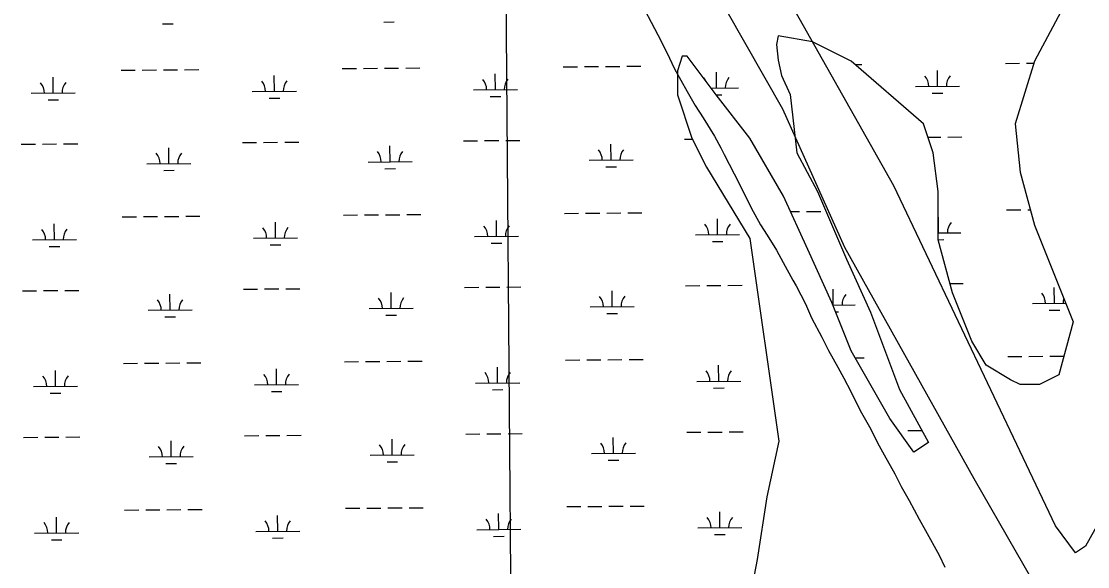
# Model space of a CAD drawing. Extents: x 3540316 to 3578335, y 553172 to 578787.
# Drawn here: x 3569752 to 3572173, y 561730 to 562967 of the extents above; entities that cross this region are included whole.
import ezdxf

# ---------------------------------------------------------------- set-up
doc = ezdxf.new("R2010")
doc.units = 0
for name, color, linetype in [('V-GRID-MAJR', 7, 'Continuous'), ('V-SITE-VEGE', 7, 'Continuous'), ('V-UTIL-LINE', 7, 'Continuous'), ('V-WETL-SWMP', 7, 'Continuous')]:
    doc.layers.add(name, color=color, linetype=linetype)

msp = doc.modelspace()

# ---------------------------------------------------------------- linework, layer by layer
at = {"layer": 'V-GRID-MAJR'}
msp.add_spline([(3570887.492, 558776.553), (3570839.022, 564835.505), (3570790.536, 570896.3910000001), (3570742.0500000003, 576957.294), (3570742.035, 576959.211)], degree=3, dxfattribs=at)
at = {"layer": 'V-SITE-VEGE'}
for p, q in [((3571733.389, 562594.09), (3571404.998, 563174.901)), ((3571152.9420000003, 563021.604), (3571197.484, 562936.2819999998)), ((3571197.484, 562936.2819999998), (3571217.6240000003, 562896.3279999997)), ((3571217.6240000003, 562896.3279999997), (3571235.639, 562859.6149999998)), ((3571235.639, 562859.6149999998), (3571264.294, 562807.764)), ((3571264.294, 562807.764), (3571282.347, 562776.432)), ((3571282.347, 562776.432), (3571300.4250000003, 562748.3249999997)), ((3571300.4250000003, 562748.3249999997), (3571325.929, 562706.177)), ((3571325.929, 562706.177), (3571340.793, 562680.2469999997)), ((3571340.793, 562680.2469999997), (3571348.211, 562665.131)), ((3571348.211, 562665.131), (3571370.471, 562620.8569999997)), ((3571370.471, 562620.8569999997), (3571394.856, 562573.3399999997)), ((3572099.964, 561822.221), (3571733.389, 562594.09)), ((3571394.856, 562573.3399999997), (3571409.698, 562544.1819999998)), ((3571409.698, 562544.1819999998), (3571430.9220000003, 562505.2949999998)), ((3571430.9220000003, 562505.2949999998), (3571445.806, 562481.5159999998)), ((3571445.806, 562481.5160000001), (3571467.071, 562448.006)), ((3571467.071, 562448.006), (3571481.921, 562419.926)), ((3571481.921, 562419.926), (3571504.211, 562379.955)), ((3571504.211, 562379.955), (3571511.645, 562366.9889999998)), ((3571511.645, 562366.9889999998), (3571532.853, 562325.9509999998)), ((3571532.853, 562325.9509999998), (3571546.603, 562294.6499999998)), ((3571546.603, 562294.6499999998), (3571569.938, 562250.3699999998)), ((3571569.938, 562250.3699999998), (3571584.771, 562220.1349999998)), ((3571584.771, 562220.1349999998), (3571606.003, 562182.3229999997)), ((3571606.003, 562182.3229999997), (3571619.802, 562157.4789999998)), ((3571619.802, 562157.479), (3571635.711, 562127.234)), ((3571635.711, 562127.234), (3571656.9020000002, 562084.046)), ((3571656.9020000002, 562084.046), (3571681.33, 562041.9059999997)), ((3571681.33, 562041.9059999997), (3571696.156, 562010.5979999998)), ((3571696.156, 562010.5979999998), (3571711.014, 561983.5909999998)), ((3571711.014, 561983.591), (3571735.432, 561940.377)), ((3571735.432, 561940.377), (3571750.274, 561911.2170000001)), ((3571750.274, 561911.2170000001), (3571768.327, 561879.887)), ((3571768.327, 561879.887), (3571790.6040000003, 561837.764)), ((3571790.6040000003, 561837.764), (3571805.468, 561811.834)), ((3572206.882, 561845.149), (3572168.697, 561776.3689999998)), ((3571805.468, 561811.834), (3571836.245, 561755.6609999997)), ((3572145.786, 561761.084), (3572099.964, 561822.221)), ((3572168.697, 561776.3689999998), (3572145.786, 561761.084)), ((3571836.245, 561755.6609999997), (3571848.953, 561728.6730000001))]:
    msp.add_line(p, q, dxfattribs=at)
at = {"layer": 'V-UTIL-LINE'}
msp.add_lwpolyline([(3570984.9459917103, 563657.5876584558), (3571227.501506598, 563212.9025478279), (3571480.1650012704, 562768.216437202), (3571621.6557182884, 562454.9150638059), (3571914.7441321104, 561929.3771148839), (3572066.3418289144, 561666.607640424), (3572258.3654448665, 561201.7085702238), (3572521.134919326, 560736.8095000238), (3573046.672868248, 559796.904379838), (3573339.76128207, 559311.791350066), (3573481.2529990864, 559038.915895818), (3573572.2108171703, 558806.466360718)], dxfattribs=at)
at = {"layer": 'V-WETL-SWMP'}
for p, q in [((3572140.51201504, 563041.2929882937), (3572052.864013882, 562876.9529891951)), ((3570073.1668504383, 562961.5503442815), (3570097.16613701, 562961.7353514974)), ((3570575.0599306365, 562965.41936935), (3570599.059217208, 562965.6043765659)), ((3571470.6230319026, 562933.8889751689), (3571466.714031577, 562914.343975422)), ((3571548.8870293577, 562920.7769771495), (3571470.6230319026, 562933.8889751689)), ((3571466.714031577, 562914.343975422), (3571470.623030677, 562879.1629761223)), ((3571636.535025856, 562876.9529798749), (3571548.8870293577, 562920.7769771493)), ((3571253.0750371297, 562887.9089710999), (3571242.119036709, 562855.0409714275)), ((3571264.0310368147, 562887.9089713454), (3571253.0750371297, 562887.9089710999)), ((3571329.767032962, 562800.260974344), (3571264.0310368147, 562887.9089713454)), ((3571470.623030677, 562879.1629761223), (3571478.441029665, 562843.9809769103)), ((3571800.8750179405, 562734.5249860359), (3571636.535025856, 562876.9529798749)), ((3572052.864013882, 562876.9529891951), (3572009.040011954, 562734.5249906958)), ((3569979.1322989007, 562856.1823365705), (3570011.131347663, 562856.4290128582)), ((3570027.1308720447, 562856.5523510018), (3570059.1299208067, 562856.7990272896)), ((3570075.1294451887, 562856.9223654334), (3570107.1284939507, 562857.1690417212)), ((3570123.1280183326, 562857.292379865), (3570155.1270670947, 562857.5390561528)), ((3570481.025379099, 562860.051361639), (3570513.0244278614, 562860.2980379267)), ((3570529.023952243, 562860.4213760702), (3570561.0230010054, 562860.6680523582)), ((3570577.022525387, 562860.791390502), (3570609.0215741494, 562861.0380667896)), ((3570625.021098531, 562861.1614049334), (3570657.0201472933, 562861.4080812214)), ((3570982.918459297, 562863.9203867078), (3571014.9175080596, 562864.1670629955)), ((3571030.917032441, 562864.2904011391), (3571062.9160812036, 562864.5370774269)), ((3571078.915605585, 562864.6604155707), (3571110.9146543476, 562864.9070918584)), ((3571126.914178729, 562865.0304300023), (3571158.9132274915, 562865.2771062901)), ((3571242.119036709, 562855.0409714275), (3571242.1190354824, 562800.2609723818)), ((3571330.615285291, 562815.857226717), (3571330.3377752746, 562851.8561567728)), ((3571645.677496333, 562869.0295054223), (3571660.8063076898, 562869.1461313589)), ((3571832.508365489, 562819.7262517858), (3571832.2308554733, 562855.7251818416)), ((3571986.704619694, 562871.658436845), (3572018.703668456, 562871.9051131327)), ((3572034.703192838, 562872.0284512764), (3572051.3883478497, 562872.157074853)), ((3569824.936044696, 562804.2501515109), (3569824.65853468, 562840.2490815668)), ((3570326.829124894, 562808.1191765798), (3570326.5516148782, 562844.1181066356)), ((3570828.7222050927, 562811.9882016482), (3570828.4446950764, 562847.9871317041)), ((3571478.4410296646, 562843.9809769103), (3571497.98602814, 562800.9819780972)), ((3569774.937531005, 562803.8647198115), (3569874.934558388, 562804.6355832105)), ((3570276.8306112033, 562807.7337448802), (3570376.827638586, 562808.5046082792)), ((3570778.7236914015, 562811.6027699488), (3570878.7207187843, 562812.3736333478)), ((3571318.141960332, 562815.7610715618), (3571380.6137989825, 562816.2426584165)), ((3571497.98602814, 562800.9819780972), (3571512.789024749, 562668.5279807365)), ((3571782.509851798, 562819.3408200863), (3571882.506879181, 562820.1116834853)), ((3571820.627673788, 562804.2032067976), (3571844.62696036, 562804.3882140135)), ((3569813.055352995, 562788.7271065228), (3569837.054639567, 562788.9121137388)), ((3570314.9484331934, 562792.5961315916), (3570338.9477197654, 562792.7811388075)), ((3570816.8415133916, 562796.4651566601), (3570840.8407999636, 562796.6501638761)), ((3571242.1190354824, 562800.2609723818), (3571274.98703233, 562701.6569748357)), ((3571329.6490240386, 562800.4183195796), (3571342.733880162, 562800.5191889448)), ((3571406.4590285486, 562701.6569777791), (3571329.767032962, 562800.260974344)), ((3571822.7870158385, 562668.7889876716), (3571800.8750179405, 562734.5249860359)), ((3572009.040011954, 562734.5249906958), (3572019.996009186, 562624.9649928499)), ((3571811.0083185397, 562704.1250820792), (3571839.989989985, 562704.3484978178)), ((3571855.9895143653, 562704.4718359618), (3571887.9885631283, 562704.7185122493)), ((3569752.420047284, 562688.2557068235), (3569784.4190960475, 562688.5023831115)), ((3569800.418620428, 562688.6257212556), (3569832.4176691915, 562688.8723975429)), ((3569848.417193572, 562688.9957356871), (3569880.416242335, 562689.2424119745)), ((3570087.61200449, 562644.4082765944), (3570087.334494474, 562680.4072066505)), ((3570254.3131274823, 562692.1247318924), (3570286.3121762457, 562692.3714081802)), ((3570302.3117006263, 562692.4947463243), (3570334.3107493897, 562692.7414226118)), ((3570350.3102737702, 562692.8647607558), (3570382.309322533, 562693.1114370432)), ((3570589.5050846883, 562648.277301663), (3570589.227574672, 562684.2762317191)), ((3570756.206207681, 562695.9937569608), (3570788.205256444, 562696.2404332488)), ((3570804.204780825, 562696.3637713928), (3570836.203829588, 562696.6104476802)), ((3570852.203353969, 562696.7337858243), (3570884.2024027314, 562696.9804621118)), ((3571091.3981648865, 562652.1463267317), (3571091.1206548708, 562688.1452567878)), ((3571258.099287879, 562699.8627820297), (3571275.8158414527, 562699.9993565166)), ((3571274.98703233, 562701.6569748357), (3571307.855029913, 562635.920976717)), ((3571483.1510234, 562570.1849817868), (3571406.4590285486, 562701.6569777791)), ((3571512.789024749, 562668.5279807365), (3571559.84302144, 562581.1409833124)), ((3571833.7430135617, 562581.140989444), (3571822.7870158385, 562668.7889876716)), ((3570037.613490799, 562644.0228448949), (3570137.6105181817, 562644.7937082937)), ((3570539.506570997, 562647.8918699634), (3570639.5035983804, 562648.6627333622)), ((3570577.624392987, 562632.7542566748), (3570601.623679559, 562632.9392638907)), ((3571041.3996511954, 562651.7608950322), (3571141.3966785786, 562652.531758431)), ((3571079.5174731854, 562636.6232817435), (3571103.5167597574, 562636.8082889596)), ((3571307.855029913, 562635.920976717), (3571406.4590234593, 562474.3199817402)), ((3570075.731312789, 562628.8852316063), (3570099.730599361, 562629.0702388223)), ((3572019.996009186, 562624.9649928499), (3572052.864005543, 562504.4489956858)), ((3571537.9310191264, 562449.6689851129), (3571483.1510234, 562570.1849817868)), ((3571559.84302144, 562581.1409833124), (3571625.579016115, 562427.7569874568)), ((3571833.7430111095, 562471.580991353), (3571833.7430135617, 562581.140989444)), ((3571499.046801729, 562535.2142677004), (3571519.375050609, 562535.370975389)), ((3571535.3745749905, 562535.4943135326), (3571567.373623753, 562535.7409898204)), ((3571989.2690820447, 562538.9933241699), (3572021.2681308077, 562539.2400004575)), ((3572037.2676551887, 562539.3633386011), (3572043.329169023, 562539.4100659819)), ((3569981.6967612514, 562523.5172238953), (3570013.6958100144, 562523.763900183)), ((3570029.6953343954, 562523.8872383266), (3570061.6943831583, 562524.1339146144)), ((3570077.6939075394, 562524.2572527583), (3570109.692956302, 562524.503929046)), ((3570125.6924806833, 562524.6272671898), (3570157.691529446, 562524.8739434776)), ((3570329.3935872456, 562475.4540639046), (3570329.1160772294, 562511.4529939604)), ((3570483.5898414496, 562527.3862489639), (3570515.5888902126, 562527.6329252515)), ((3570531.5884145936, 562527.7562633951), (3570563.5874633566, 562528.0029396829)), ((3570579.5869877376, 562528.1262778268), (3570611.5860365, 562528.3729541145)), ((3570627.5855608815, 562528.4962922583), (3570659.584609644, 562528.7429685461)), ((3570831.286667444, 562479.3230889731), (3570831.009157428, 562515.322019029)), ((3570985.4829216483, 562531.2552740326), (3571017.481970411, 562531.5019503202)), ((3571033.4814947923, 562531.6252884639), (3571065.4805435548, 562531.8719647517)), ((3571081.4800679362, 562531.9953028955), (3571113.4791166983, 562532.2419791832)), ((3571129.47864108, 562532.3653173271), (3571161.477689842, 562532.6119936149)), ((3571333.179747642, 562483.1921140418), (3571332.9022376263, 562519.1910440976)), ((3571835.07282784, 562487.0611391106), (3571834.7953178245, 562523.0600691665)), ((3569827.5005070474, 562471.5850388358), (3569827.222997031, 562507.5839688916)), ((3571833.7430114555, 562487.050887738), (3571885.0713415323, 562487.44657081)), ((3572052.864005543, 562504.4489956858), (3572140.5119981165, 562285.3280014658)), ((3569777.501993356, 562471.1996071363), (3569877.499020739, 562471.9704705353)), ((3570279.395073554, 562475.068632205), (3570379.3921009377, 562475.839495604)), ((3570781.288153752, 562478.9376572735), (3570881.285181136, 562479.7085206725)), ((3570819.4059757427, 562463.8000439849), (3570843.4052623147, 562463.9850512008)), ((3571283.181233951, 562482.8066823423), (3571383.178261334, 562483.5775457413)), ((3571321.2990559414, 562467.6690690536), (3571345.2983425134, 562467.8540762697)), ((3571406.4590234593, 562474.3199817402), (3571472.195011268, 562014.1669912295)), ((3571833.7430111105, 562471.6194293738), (3571847.1914227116, 562471.7231013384)), ((3571866.612007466, 562351.0639941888), (3571833.7430111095, 562471.580991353)), ((3569815.6198153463, 562456.0619938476), (3569839.6191019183, 562456.2470010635)), ((3570317.5128955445, 562459.9310189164), (3570341.5121821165, 562460.1160261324)), ((3571592.711014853, 562329.1519884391), (3571537.9310191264, 562449.6689851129)), ((3571625.579016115, 562427.7569874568), (3571680.359011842, 562307.239990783)), ((3571260.6637502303, 562367.1976693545), (3571292.6627989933, 562367.4443456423)), ((3571308.6623233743, 562367.5676837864), (3571340.6613721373, 562367.8143600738)), ((3571356.6608965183, 562367.9376982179), (3571388.659945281, 562368.1843745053)), ((3571860.949737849, 562371.8251918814), (3571890.5530254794, 562372.053399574)), ((3569754.9845096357, 562355.5905941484), (3569786.983558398, 562355.8372704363)), ((3569802.9830827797, 562355.9606085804), (3569834.982131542, 562356.2072848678)), ((3569850.9816559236, 562356.3306230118), (3569882.980704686, 562356.5772992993)), ((3570090.1764668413, 562311.7431639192), (3570089.8989568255, 562347.7420939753)), ((3570256.877589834, 562359.4596192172), (3570288.8766385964, 562359.706295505)), ((3570304.876162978, 562359.8296336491), (3570336.8752117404, 562360.0763099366)), ((3570352.874736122, 562360.1996480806), (3570384.8737848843, 562360.446324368)), ((3570592.0695470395, 562315.6121889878), (3570591.7920370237, 562351.6111190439)), ((3570758.770670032, 562363.3286442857), (3570790.769718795, 562363.5753205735)), ((3570806.769243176, 562363.6986587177), (3570838.768291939, 562363.9453350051)), ((3570854.76781632, 562364.0686731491), (3570886.766865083, 562364.3153494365)), ((3571093.9626272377, 562319.4812140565), (3571093.685117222, 562355.4801441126)), ((3571595.8557074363, 562323.3502391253), (3571595.57819742, 562359.3491691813)), ((3571910.436003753, 562241.5039970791), (3571866.612007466, 562351.0639941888)), ((3572097.7487876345, 562327.2192641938), (3572097.4712776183, 562363.2181942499)), ((3571043.9641135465, 562319.095782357), (3571143.9611409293, 562319.8666457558)), ((3571636.53501114, 562219.5919913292), (3571592.711014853, 562329.1519884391)), ((3571595.0342474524, 562323.3439066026), (3571645.8542211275, 562323.7356708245)), ((3572047.750273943, 562326.8338324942), (3572123.6756242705, 562327.419130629)), ((3570040.1779531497, 562311.3577322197), (3570140.174980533, 562312.1285956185)), ((3570078.29577514, 562296.220118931), (3570102.295061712, 562296.4051261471)), ((3570542.0710333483, 562315.2267572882), (3570642.068060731, 562315.997620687)), ((3570580.188855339, 562300.0891439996), (3570604.188141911, 562300.2741512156)), ((3571082.081935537, 562303.9581690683), (3571106.081222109, 562304.1431762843)), ((3571601.187855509, 562307.9598855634), (3571607.9743023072, 562308.0122013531)), ((3571680.359011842, 562307.239990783), (3571746.095006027, 562131.943995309)), ((3572085.8680959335, 562311.6962192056), (3572109.8673825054, 562311.8812264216)), ((3572140.5119981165, 562285.3280014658), (3572107.643996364, 562164.8120028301)), ((3571724.1830051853, 562066.2079959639), (3571636.53501114, 562219.5919913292)), ((3571943.3040015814, 562186.7239987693), (3571910.436003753, 562241.5039970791)), ((3570534.1528769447, 562195.0911507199), (3570566.1519257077, 562195.3378270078)), ((3570582.1514500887, 562195.4611651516), (3570614.150498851, 562195.7078414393)), ((3570630.1500232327, 562195.8311795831), (3570662.149071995, 562196.077855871)), ((3570988.0473839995, 562198.5901613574), (3571020.0464327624, 562198.836837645)), ((3571036.045957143, 562198.9601757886), (3571068.0450059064, 562199.2068520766)), ((3571084.044530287, 562199.3301902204), (3571116.04357905, 562199.576866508)), ((3571132.043103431, 562199.7002046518), (3571164.042152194, 562199.9468809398)), ((3571645.6393214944, 562203.659447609), (3571665.935232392, 562203.8159060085)), ((3571991.833544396, 562206.3282114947), (3572023.832593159, 562206.5748877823)), ((3572039.8321175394, 562206.6982259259), (3572071.831166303, 562206.9449022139)), ((3572087.8306906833, 562207.0682403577), (3572119.234449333, 562207.3103276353)), ((3569830.0649693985, 562138.9199261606), (3569829.7874593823, 562174.9188562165)), ((3569984.261223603, 562190.8521112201), (3570016.2602723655, 562191.0987875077)), ((3570032.2597967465, 562191.2221256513), (3570064.2588455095, 562191.4688019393)), ((3570080.2583698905, 562191.5921400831), (3570112.257418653, 562191.8388163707)), ((3570128.2569430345, 562191.9621545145), (3570160.255991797, 562192.2088308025)), ((3570331.9580495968, 562142.7889512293), (3570331.6805395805, 562178.7878812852)), ((3570486.1543038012, 562194.7211362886), (3570518.1533525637, 562194.9678125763)), ((3570833.851129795, 562146.6579762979), (3570833.5736197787, 562182.6569063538)), ((3571335.7442099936, 562150.5270013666), (3571335.466699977, 562186.5259314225)), ((3571998.08399927, 562153.8560005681), (3571943.3040015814, 562186.7239987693)), ((3570783.8526161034, 562146.2725445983), (3570883.849643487, 562147.0434079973)), ((3571285.7456963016, 562150.1415696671), (3571385.742723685, 562150.9124330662)), ((3572019.9959983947, 562142.9000012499), (3571998.08399927, 562153.8560005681)), ((3572107.643996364, 562164.8120028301), (3572063.819997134, 562142.9000022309)), ((3569780.0664557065, 562138.534494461), (3569880.0634830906, 562139.30535786)), ((3569818.1842776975, 562123.3968811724), (3569842.183564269, 562123.5818883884)), ((3570281.959535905, 562142.4035195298), (3570381.956563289, 562143.1743829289)), ((3570320.077357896, 562127.2659062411), (3570344.0766444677, 562127.4509134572)), ((3570821.9704380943, 562131.1349313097), (3570845.969724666, 562131.3199385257)), ((3571323.8635182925, 562135.0039563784), (3571347.862804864, 562135.1889635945)), ((3571746.095006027, 562131.943995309), (3571811.831001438, 562011.4279988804)), ((3572063.819997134, 562142.9000022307), (3572019.9959983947, 562142.9000012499)), ((3571778.963001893, 561989.5159985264), (3571724.1830051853, 562066.2079959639)), ((3570259.4420521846, 562026.794506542), (3570291.4411009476, 562027.0411828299)), ((3570307.4406253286, 562027.1645209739), (3570339.4396740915, 562027.4111972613)), ((3570355.4391984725, 562027.5345354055), (3570387.4382472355, 562027.7812116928)), ((3570761.335132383, 562030.6635316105), (3570793.3341811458, 562030.9102078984)), ((3570809.333705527, 562031.0335460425), (3570841.3327542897, 562031.2802223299)), ((3570857.3322786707, 562031.4035604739), (3570889.3313274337, 562031.6502367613)), ((3571263.228212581, 562034.5325566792), (3571295.227261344, 562034.7792329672)), ((3571311.226785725, 562034.9025711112), (3571343.225834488, 562035.1492473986)), ((3571359.225358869, 562035.2725855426), (3571391.224407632, 562035.5192618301)), ((3571765.1212927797, 562038.401581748), (3571796.984160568, 562038.6472082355)), ((3569757.5489719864, 562022.9254814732), (3569789.5480207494, 562023.1721577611)), ((3569805.5475451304, 562023.2954959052), (3569837.5465938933, 562023.5421721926)), ((3569853.5461182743, 562023.6655103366), (3569885.5451670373, 562023.912186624)), ((3570092.740929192, 561979.078051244), (3570092.463419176, 562015.0769813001)), ((3570594.6340093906, 561982.9470763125), (3570594.3564993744, 562018.9460063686)), ((3571096.527089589, 561986.8161013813), (3571096.2495795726, 562022.8150314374)), ((3571472.195011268, 562014.1669912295), (3571444.8050092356, 561888.1729928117)), ((3571811.831001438, 562011.4279988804), (3571778.963001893, 561989.5159985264)), ((3570042.742415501, 561978.6926195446), (3570142.7394428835, 561979.4634829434)), ((3570544.635495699, 561982.561644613), (3570644.6325230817, 561983.3325080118)), ((3571046.528575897, 561986.4306696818), (3571146.52560328, 561987.2015330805)), ((3570080.8602374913, 561963.5550062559), (3570104.8595240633, 561963.7400134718)), ((3570582.7533176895, 561967.4240313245), (3570606.7526042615, 561967.6090385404)), ((3571084.6463978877, 561971.2930563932), (3571108.6456844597, 561971.4780636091)), ((3571444.8050092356, 561888.1729928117), (3571422.893006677, 561745.7449948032)), ((3569986.8256859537, 561858.186998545), (3570018.8247347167, 561858.4336748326)), ((3570034.824259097, 561858.5570129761), (3570066.8233078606, 561858.8036892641)), ((3570082.822832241, 561858.9270274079), (3570114.821881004, 561859.1737036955)), ((3570130.821405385, 561859.2970418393), (3570162.820454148, 561859.5437181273)), ((3570488.718766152, 561862.0560236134), (3570520.717814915, 561862.3026999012)), ((3570536.7173392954, 561862.4260380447), (3570568.716388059, 561862.6727143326)), ((3570584.7159124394, 561862.7960524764), (3570616.7149612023, 561863.0427287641)), ((3570632.7144855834, 561863.1660669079), (3570664.7135343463, 561863.4127431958)), ((3570990.61184635, 561865.9250486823), (3571022.610895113, 561866.1717249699)), ((3571038.6104194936, 561866.2950631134), (3571070.609468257, 561866.5417394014)), ((3571086.6089926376, 561866.6650775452), (3571118.6080414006, 561866.9117538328)), ((3571134.6075657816, 561867.0350919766), (3571166.6066145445, 561867.2817682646)), ((3569832.629431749, 561806.2548134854), (3569832.351921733, 561842.2537435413)), ((3570334.522511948, 561810.1238385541), (3570334.245001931, 561846.12276861)), ((3570836.415592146, 561813.9928636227), (3570836.1380821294, 561849.9917936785)), ((3571338.3086723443, 561817.8618886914), (3571338.0311623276, 561853.8608187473)), ((3570284.523998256, 561809.7384068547), (3570384.5210256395, 561810.5092702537)), ((3570786.417078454, 561813.6074319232), (3570886.4141058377, 561814.3782953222)), ((3571288.3101586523, 561817.476456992), (3571388.3071860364, 561818.247320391)), ((3569782.6309180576, 561805.8693817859), (3569882.6279454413, 561806.6402451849)), ((3569820.7487400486, 561790.7317684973), (3569844.74802662, 561790.9167757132)), ((3570322.641820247, 561794.600793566), (3570346.6411068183, 561794.785800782)), ((3570824.534900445, 561798.4698186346), (3570848.5341870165, 561798.6548258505)), ((3571326.427980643, 561802.3388437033), (3571350.4272672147, 561802.5238509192)), ((3571422.893006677, 561745.7449948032), (3571400.981004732, 561630.7069963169))]:
    msp.add_line(p, q, dxfattribs=at)
for centre, radius, start, end in [((3569769.691090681, 562804.2990930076), 35.24628790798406, 359.66985650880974, 41.2135148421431), ((3569880.1736785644, 562805.1507881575), 35.24628790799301, 139.66985351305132, 181.21351184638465), ((3570271.5841708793, 562808.1681180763), 35.24628790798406, 359.66985650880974, 41.2135148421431), ((3570382.0667587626, 562809.0198132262), 35.24628790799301, 139.66985351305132, 181.21351184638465), ((3570773.4772510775, 562812.0371431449), 35.24628790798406, 359.66985650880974, 41.2135148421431), ((3570883.959838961, 562812.8888382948), 35.24628790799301, 139.66985351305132, 181.21351184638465), ((3571275.370331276, 562815.9061682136), 35.24628790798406, 22.413039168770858, 41.2135148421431), ((3571385.852919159, 562816.7578633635), 35.24628790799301, 139.66985351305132, 181.21351184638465), ((3571777.2634114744, 562819.7751932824), 35.24628790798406, 359.66985650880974, 41.2135148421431), ((3571887.745999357, 562820.6268884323), 35.24628790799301, 139.66985351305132, 181.21351184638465), ((3570032.367050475, 562644.457218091), 35.24628790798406, 359.66985650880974, 41.2135148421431), ((3570142.849638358, 562645.3089132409), 35.24628790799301, 139.66985351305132, 181.21351184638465), ((3570534.2601306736, 562648.3262431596), 35.24628790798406, 359.66985650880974, 41.2135148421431), ((3570644.7427185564, 562649.1779383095), 35.24628790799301, 139.66985351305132, 181.21351184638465), ((3571036.153210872, 562652.1952682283), 35.24628790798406, 359.66985650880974, 41.2135148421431), ((3571146.6357987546, 562653.0469633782), 35.24628790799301, 139.66985351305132, 181.21351184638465), ((3571890.310461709, 562487.9617757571), 35.24628790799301, 139.66985351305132, 181.21351184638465), ((3569772.2555530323, 562471.6339803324), 35.24628790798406, 359.66985650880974, 41.2135148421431), ((3569882.7381409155, 562472.4856754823), 35.24628790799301, 139.66985351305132, 181.21351184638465), ((3570274.148633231, 562475.5030054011), 35.24628790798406, 359.66985650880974, 41.2135148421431), ((3570384.6312211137, 562476.354700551), 35.24628790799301, 139.66985351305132, 181.21351184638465), ((3570776.041713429, 562479.3720304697), 35.24628790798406, 359.66985650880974, 41.2135148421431), ((3570886.524301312, 562480.2237256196), 35.24628790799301, 139.66985351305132, 181.21351184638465), ((3571277.9347936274, 562483.2410555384), 35.24628790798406, 359.66985650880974, 41.2135148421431), ((3571388.41738151, 562484.0927506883), 35.24628790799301, 139.66985351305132, 181.21351184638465), ((3571038.7176732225, 562319.5301555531), 35.24628790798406, 359.66985650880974, 41.2135148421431), ((3571149.200261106, 562320.381850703), 35.24628790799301, 139.66985351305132, 181.21351184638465), ((3571651.093341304, 562324.2508757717), 35.24628790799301, 139.66985351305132, 181.21351184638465), ((3572042.5038336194, 562327.2682056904), 35.24628790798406, 359.66985650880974, 41.2135148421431), ((3570034.931512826, 562311.7921054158), 35.24628790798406, 359.66985650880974, 41.2135148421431), ((3570145.414100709, 562312.6438005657), 35.24628790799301, 139.66985351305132, 181.21351184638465), ((3570536.8245930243, 562315.6611304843), 35.24628790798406, 359.66985650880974, 41.2135148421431), ((3570647.307180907, 562316.5128256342), 35.24628790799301, 139.66985351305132, 181.21351184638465), ((3572152.986421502, 562328.1199008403), 35.24628790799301, 163.0166222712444, 181.21351184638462), ((3571280.4992559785, 562150.5759428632), 35.24628790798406, 359.66985650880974, 41.2135148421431), ((3571390.9818438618, 562151.4276380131), 35.24628790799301, 139.66985351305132, 181.21351184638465), ((3569774.820015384, 562138.9688676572), 35.24628790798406, 359.66985650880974, 41.2135148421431), ((3569885.3026032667, 562139.8205628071), 35.24628790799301, 139.66985351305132, 181.21351184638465), ((3570276.713095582, 562142.837892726), 35.24628790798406, 359.66985650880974, 41.2135148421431), ((3570387.195683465, 562143.6895878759), 35.24628790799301, 139.66985351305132, 181.21351184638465), ((3570778.6061757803, 562146.7069177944), 35.24628790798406, 359.66985650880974, 41.2135148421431), ((3570889.0887636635, 562147.5586129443), 35.24628790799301, 139.66985351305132, 181.21351184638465), ((3570037.495975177, 561979.1269927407), 35.24628790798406, 359.66985650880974, 41.2135148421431), ((3570147.97856306, 561979.9786878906), 35.24628790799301, 139.66985351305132, 181.21351184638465), ((3570539.389055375, 561982.9960178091), 35.24628790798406, 359.66985650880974, 41.2135148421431), ((3570649.8716432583, 561983.847712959), 35.24628790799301, 139.66985351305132, 181.21351184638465), ((3571041.2821355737, 561986.865042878), 35.24628790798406, 359.66985650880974, 41.2135148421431), ((3571151.7647234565, 561987.7167380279), 35.24628790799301, 139.66985351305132, 181.21351184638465), ((3570279.277557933, 561810.1727800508), 35.24628790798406, 359.66985650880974, 41.2135148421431), ((3570389.760145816, 561811.0244752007), 35.24628790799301, 139.66985351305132, 181.21351184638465), ((3570781.1706381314, 561814.0418051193), 35.24628790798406, 359.66985650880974, 41.2135148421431), ((3570891.653226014, 561814.8935002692), 35.24628790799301, 139.66985351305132, 181.21351184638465), ((3571283.0637183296, 561817.9108301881), 35.24628790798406, 359.66985650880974, 41.2135148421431), ((3571393.5463062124, 561818.762525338), 35.24628790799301, 139.66985351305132, 181.21351184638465), ((3569777.3844777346, 561806.303754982), 35.24628790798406, 359.66985650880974, 41.2135148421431), ((3569887.867065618, 561807.1554501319), 35.24628790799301, 139.66985351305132, 181.21351184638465)]:
    msp.add_arc(centre, radius, start, end, dxfattribs=at)

doc.saveas('drawing.dxf')
